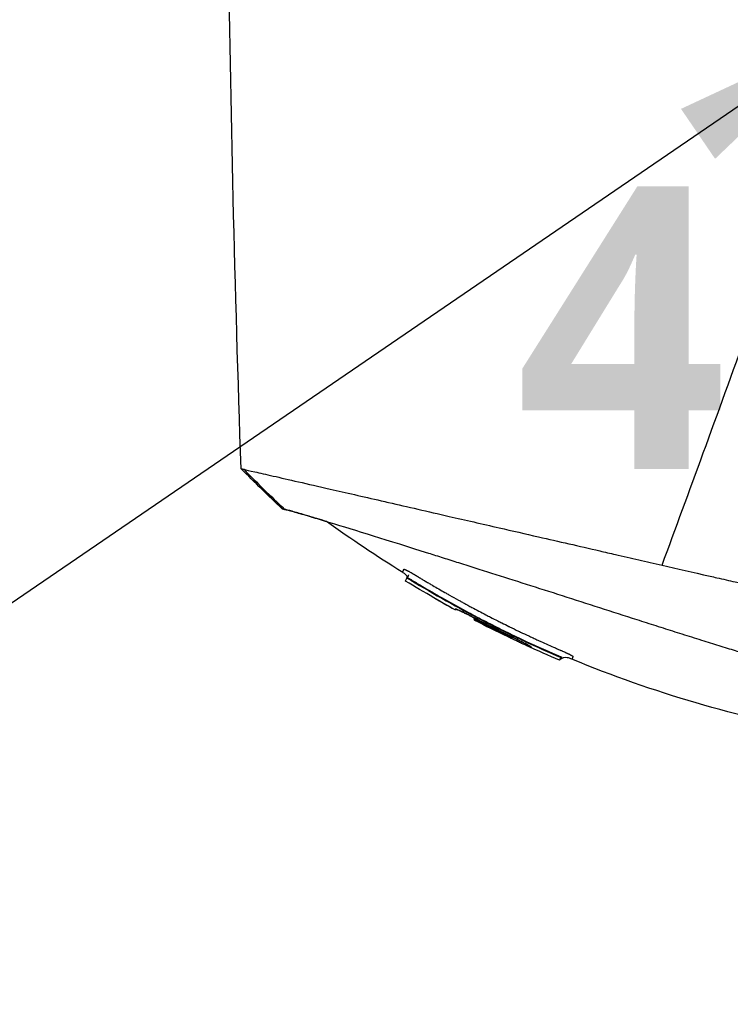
# Model space of a CAD drawing. Header units: millimetres. Extents: x 0 to 4378, y 0 to 2376.
# Tile 445 of 656: x 1446 to 1495, y 1690 to 1757. Entities that reach past the tile are written whole.
import ezdxf

# ---------------------------------------------------------------- set-up
doc = ezdxf.new("R2010")
doc.units = ezdxf.units.MM
doc.header["$LTSCALE"] = 0.2
doc.layers.add('14_Mark', color=7, linetype='Continuous', true_color=0xe03c31)
doc.styles.add('Rainbow-4.0 Style', font='malgunsl.ttf')
doc.styles.add('Rainbow-5.0 Style', font='malgunsl.ttf')
doc.dimstyles.new('Rainbow-4.0 Style', dxfattribs={"dimtxt": 3.5, "dimasz": 2.5, "dimexe": 1, "dimexo": 1, "dimgap": 1, "dimtad": 1, "dimdsep": 46, "dimtxsty": 'Rainbow-4.0 Style', "dimcen": 0, "dimclrd": 251, "dimclre": 251, "dimclrt": 7, "dimazin": 3, "dimtp": 0.1, "dimtm": 0.1, "dimtfac": 0.61, "dimtmove": 0, "dimatfit": 3, "dimfxl": 1, "dimlwd": -1, "dimlwe": -1, "dimarcsym": 1})
doc.dimstyles.new('Rainbow-5.0 Style', dxfattribs={"dimtxt": 4.5, "dimasz": 2.5, "dimexe": 1, "dimexo": 1, "dimgap": 1, "dimtad": 1, "dimdsep": 46, "dimtxsty": 'Rainbow-5.0 Style', "dimcen": 0, "dimclrd": 251, "dimclre": 251, "dimclrt": 7, "dimazin": 3, "dimtp": 0.1, "dimtm": 0.1, "dimtfac": 0.61, "dimtmove": 0, "dimatfit": 3, "dimfxl": 1, "dimlwd": -1, "dimlwe": -1, "dimarcsym": 1})

# ---------------------------------------------------------------- blocks, each defined once
blk = doc.blocks.new('*D124')
at = {"color": 251, "linetype": 'ByBlock', "transparency": 16777216}
for p, q in [((1483.192, 1869.115), (1834.854, 1869.115)), ((1829.854, 681.615), (1829.854, 1856.615)), ((1617.144, 669.115), (1834.854, 669.115))]:
    blk.add_line(p, q, dxfattribs=at)
at = {"color": 251, "transparency": 16777216}
for points in [[(1827.77, 1856.615), (1831.937, 1856.615), (1829.854, 1869.115)], [(1827.77, 681.615), (1831.937, 681.615), (1829.854, 669.115)]]:
    blk.add_solid(points, dxfattribs=at)
at = {"layer": 'Defpoints', "color": 0, "transparency": 16777216}
for p in [(1478.192, 1869.115), (1829.854, 1869.115), (1612.144, 669.115)]:
    blk.add_point(p, dxfattribs=at)
at = {"color": 7, "transparency": 16777216, "insert": (1815.753, 1269.115), "char_height": 17.5, "attachment_point": 5, "rotation": 90, "style": 'Rainbow-4.0 Style'}
blk.add_mtext('1200', dxfattribs=at)
blk = doc.blocks.new('A$C078f5041')
for p, q in [((-139.528, 1219.241), (-139.494, 1219.275)), ((-139.509, 1219.238), (-139.509, 1219.238)), ((-139.233, 1219.13), (-139.26, 1219.104)), ((-137.691, 1217.903), (-137.689, 1217.907)), ((-136.256, 1217.104), (-136.24, 1217.144)), ((-134.914, 1216.388), (-134.897, 1216.429)), ((-134.667, 1216.394), (-134.698, 1216.334)), ((-134.67, 1216.395), (-134.67, 1216.395)), ((-132.669, 1215.258), (-132.668, 1215.259)), ((-132.623, 1215.365), (-132.651, 1215.306)), ((-132.623, 1215.366), (-132.623, 1215.366)), ((-132.469, 1215.166), (-132.454, 1215.202)), ((-132.34, 1215.221), (-132.355, 1215.185)), ((-132.322, 1215.218), (-132.355, 1215.185)), ((-132.355, 1215.185), (-132.322, 1215.218)), ((-132.342, 1215.218), (-132.342, 1215.218)), ((-132.34, 1215.221), (-132.337, 1215.225)), ((-131.08, 1214.554), (-131.094, 1214.519)), ((-129.31, 1213.994), (-129.338, 1213.966)), ((-129.071, 1213.827), (-129.142, 1213.65)), ((-129.023, 1213.875), (-129.071, 1213.827)), ((-129.142, 1213.65), (-129.094, 1213.698))]:
    blk.add_line(p, q)
for centre, radius, start, end in [((-96.812, 1289.286), 82.256, 240.20163, 241.34591), ((-96.815, 1289.282), 82.251, 240.21859, 241.34583), ((-97.166, 1288.625), 81.405, 242.34212, 242.34214), ((-97.172, 1288.61), 81.489, 242.40958, 244.17685), ((-97.169, 1288.619), 81.499, 242.41039, 244.1774), ((-97.515, 1287.516), 80.103, 244.68407, 246.61343)]:
    blk.add_arc(centre, radius, start, end)
for centre, major_axis, ratio, start_param, end_param in [((-136.192, 1217.231), (0.0877, -0.048), 0.999393, 4.712389, 5.259641), ((-134.861, 1216.428), (-0.063, 0.128), 0.594731, 0.482719, 0.520376), ((-134.861, 1216.43), (-0.063, 0.128), 0.595358, 0.49263, 0.520399), ((-97.27, 1288.31), (77.653, -23.481), 1, 4.5265, 4.554735), ((-97.352, 1288.018), (78.151, -20.367), 1, 4.487005, 4.515369), ((-132.417, 1215.211), (-0.0781, -0.0143), 0.664623, 0.735268, 2.367871), ((-132.404, 1215.247), (0.0785, 0.0124), 0.66388, 3.91418, 5.54399), ((-133.085, 1215.489), (-1.991, 0.969), 0.011099, 2.944969, 3.141524), ((-131.039, 1214.644), (-0.0909, 0.0417), 0.99946, 1.056296, 1.570796), ((-129.346, 1213.947), (-0.275, 0.119), 0.068523, 3.14341, 4.714207)]:
    blk.add_ellipse(centre, major_axis=major_axis, ratio=ratio, start_param=start_param, end_param=end_param)
for points in [[(-150.781, 1226.667), (-151.632, 1251.117), (-151.936, 1275.592), (-151.69, 1300.055)], [(-147.99, 1223.946), (-148.94, 1224.832), (-149.87, 1225.74), (-150.781, 1226.667)], [(-150.603, 1226.626), (-149.697, 1225.699), (-148.772, 1224.793), (-147.826, 1223.905)], [(-139.805, 1219.625), (-141.569, 1220.713), (-143.294, 1221.867), (-144.973, 1223.082)], [(-139.805, 1219.625), (-139.805, 1219.625), (-139.805, 1219.625), (-139.805, 1219.625)], [(-139.493, 1219.275), (-139.493, 1219.275), (-139.493, 1219.275), (-139.493, 1219.275)], [(-139.49, 1219.275), (-139.49, 1219.275), (-139.49, 1219.275), (-139.49, 1219.275)], [(-139.486, 1219.273), (-139.486, 1219.273), (-139.486, 1219.274), (-139.486, 1219.274)], [(-137.691, 1217.903), (-138.336, 1218.272), (-138.976, 1218.65), (-139.61, 1219.036)], [(-134.953, 1216.524), (-134.952, 1216.526), (-134.95, 1216.531), (-134.947, 1216.538)], [(-134.952, 1216.525), (-134.951, 1216.527), (-134.949, 1216.532), (-134.947, 1216.538)], [(-132.623, 1215.366), (-133.31, 1215.699), (-133.993, 1216.042), (-134.67, 1216.395)], [(-132.36, 1215.237), (-132.347, 1215.228), (-132.34, 1215.222), (-132.34, 1215.221)], [(-129.142, 1213.65), (-129.891, 1213.969), (-130.635, 1214.3), (-131.375, 1214.642)], [(-129.094, 1213.698), (-129.094, 1213.698), (-129.094, 1213.698), (-129.094, 1213.698)]]:
    blk.add_open_spline(points, degree=3)
for points, knots in [([(-149.9, 1300.246), (-149.9, 1300.246), (-149.9, 1300.246), (-149.9, 1300.245), (-149.9, 1300.245), (-149.899, 1300.245), (-149.898, 1300.244), (-149.896, 1300.242), (-149.893, 1300.239), (-149.883, 1300.229), (-149.873, 1300.219), (-149.833, 1300.179), (-149.793, 1300.139), (-149.634, 1299.979), (-149.475, 1299.821), (-149.127, 1299.473), (-148.967, 1299.312), (-148.543, 1298.888), (-148.264, 1298.609), (-147.773, 1298.118), (-147.584, 1297.929), (-147.156, 1297.502), (-146.915, 1297.261), (-146.373, 1296.718), (-146.067, 1296.413), (-144.892, 1295.238), (-143.935, 1294.281), (-141.52, 1291.866), (-139.999, 1290.345), (-136.524, 1286.869), (-134.527, 1284.873), (-131.341, 1281.687), (-130.199, 1280.545), (-128.45, 1278.796), (-127.852, 1278.198), (-125.939, 1276.284), (-124.608, 1274.953), (-121.653, 1271.998), (-120.022, 1270.367), (-117.318, 1267.663), (-116.251, 1266.597), (-114.071, 1264.416), (-112.96, 1263.305), (-111.569, 1261.914), (-111.291, 1261.636), (-110.845, 1261.19), (-110.637, 1260.983), (-110.29, 1260.635), (-110.104, 1260.45), (-109.728, 1260.073), (-109.634, 1259.979), (-109.118, 1259.463), (-108.933, 1259.278), (-108.647, 1258.992), (-108.545, 1258.89), (-108.275, 1258.62), (-108.106, 1258.451), (-107.711, 1258.056), (-107.493, 1257.838), (-106.966, 1257.311), (-106.623, 1256.968), (-104.878, 1255.223), (-103.467, 1253.812), (-101.295, 1251.64), (-100.524, 1250.869), (-98.277, 1248.622), (-96.808, 1247.153), (-94.022, 1244.367), (-92.702, 1243.046), (-90.802, 1241.147), (-90.208, 1240.553), (-88.469, 1238.814), (-87.337, 1237.682), (-85.198, 1235.543), (-84.189, 1234.533), (-82.293, 1232.638), (-81.402, 1231.746), (-79.728, 1230.072), (-78.942, 1229.287), (-77.521, 1227.866), (-76.88, 1227.225), (-75.727, 1226.071), (-75.208, 1225.553), (-74.28, 1224.624), (-73.864, 1224.209), (-72.776, 1223.12), (-72.146, 1222.49), (-71.172, 1221.516), (-70.799, 1221.143), (-70.35, 1220.694), (-70.234, 1220.578), (-69.934, 1220.279), (-69.766, 1220.111), (-69.402, 1219.746), (-69.236, 1219.58), (-69.068, 1219.413), (-69.026, 1219.37), (-68.984, 1219.328), (-68.973, 1219.318), (-68.963, 1219.307), (-68.96, 1219.304), (-68.957, 1219.302), (-68.957, 1219.301), (-68.956, 1219.301), (-68.956, 1219.3), (-68.956, 1219.3), (-68.956, 1219.3), (-68.956, 1219.3)], [0.000001, 0.000001, 0.000001, 0.000001, 0.015698, 0.015698, 0.031818, 0.031818, 0.064059, 0.064059, 0.128532, 0.128532, 0.257452, 0.257452, 0.515099, 0.515099, 1.03173, 1.03173, 1.376496, 1.376496, 1.83577, 1.83577, 2.097678, 2.097678, 2.396491, 2.396491, 2.737987, 2.737987, 3.650672, 3.650672, 4.866181, 4.866181, 6.274758, 6.274758, 7.036133, 7.036133, 7.4269, 7.4269, 8.279336, 8.279336, 9.300988, 9.300988, 9.960545, 9.960545, 10.647335, 10.647335, 10.810675, 10.810675, 10.926622, 10.926622, 11.059277, 11.059277, 11.195672, 11.195672, 11.271859, 11.271859, 11.313665, 11.313665, 11.383447, 11.383447, 11.476764, 11.476764, 11.651474, 11.651474, 12.36503, 12.36503, 12.758964, 12.758964, 13.517543, 13.517543, 14.21455, 14.21455, 14.534408, 14.534408, 15.158677, 15.158677, 15.738265, 15.738265, 16.275772, 16.275772, 16.779025, 16.779025, 17.219639, 17.219639, 17.604979, 17.604979, 17.941891, 17.941891, 18.532236, 18.532236, 18.976724, 18.976724, 19.143573, 19.143573, 19.436376, 19.436376, 19.876729, 19.876729, 20.096755, 20.096755, 20.206847, 20.206847, 20.26187, 20.26187, 20.289371, 20.289371, 20.303115, 20.303115, 20.316506, 20.316506, 20.316506, 20.316506]), ([(-122.176, 1220.112), (-121.258, 1222.601), (-120.324, 1225.146), (-118.388, 1230.448), (-117.384, 1233.209), (-115.319, 1238.916), (-114.257, 1241.864), (-112.053, 1248.009), (-110.91, 1251.21), (-109.436, 1255.358), (-109.117, 1256.257), (-108.796, 1257.16)], [0.0000003, 0.0000003, 0.0000003, 0.0000003, 0.2202609, 0.2202609, 0.4494903, 0.4494903, 0.6850729, 0.6850729, 0.9320106, 0.9320106, 0.9999951, 0.9999951, 0.9999951, 0.9999951]), ([(-150.781, 1226.667), (-150.781, 1226.667), (-150.781, 1226.667), (-150.779, 1226.667), (-150.763, 1226.663), (-150.719, 1226.653), (-150.7, 1226.649), (-150.668, 1226.641), (-150.656, 1226.639), (-150.637, 1226.634), (-150.631, 1226.633), (-150.621, 1226.63), (-150.617, 1226.63), (-150.61, 1226.628), (-150.606, 1226.627), (-150.603, 1226.626)], [0.2108738, 0.2108738, 0.2108738, 0.2108738, 0.2151263, 0.2151263, 0.321952, 0.321952, 0.3753541, 0.3753541, 0.4020519, 0.4020519, 0.4154008, 0.4154008, 0.4220656, 0.4220656, 0.4297877, 0.4297877, 0.4297877, 0.4297877]), ([(-150.603, 1226.626), (-150.447, 1226.59), (-150.189, 1226.528), (-149.518, 1226.374), (-149.102, 1226.282), (-147.608, 1225.941), (-146.307, 1225.642), (-143.685, 1225.041), (-142.524, 1224.775), (-141.094, 1224.448), (-140.93, 1224.41), (-139.484, 1224.079), (-138.106, 1223.763), (-135.553, 1223.178), (-134.417, 1222.919), (-132.369, 1222.45), (-131.476, 1222.245), (-129.215, 1221.726), (-127.825, 1221.408), (-126.06, 1221.002), (-125.708, 1220.921), (-124.819, 1220.715), (-124.283, 1220.59), (-123.253, 1220.354), (-122.712, 1220.231), (-122.176, 1220.112)], [0.000006, 0.000006, 0.000006, 0.000006, 0.415915, 0.415915, 0.829157, 0.829157, 1.642303, 1.642303, 2.181975, 2.181975, 2.250978, 2.250978, 2.784949, 2.784949, 3.180899, 3.180899, 3.475323, 3.475323, 3.911917, 3.911917, 4.020234, 4.020234, 4.184358, 4.184358, 4.345765, 4.345765, 4.345765, 4.345765]), ([(-147.84, 1223.909), (-147.886, 1223.92), (-147.922, 1223.929), (-147.946, 1223.935), (-147.971, 1223.941), (-147.985, 1223.945), (-147.989, 1223.945), (-147.99, 1223.946), (-147.99, 1223.946), (-147.99, 1223.946)], [0.000002, 0.000002, 0.000002, 0.000002, 0.4596165, 0.4596165, 0.4596165, 0.914072, 0.914072, 0.914072, 1, 1, 1, 1]), ([(-147.99, 1223.946), (-147.99, 1223.946), (-147.99, 1223.946), (-147.99, 1223.946), (-147.989, 1223.945), (-147.977, 1223.943), (-147.955, 1223.937), (-147.933, 1223.932), (-147.9, 1223.924), (-147.857, 1223.913), (-147.847, 1223.911), (-147.837, 1223.908), (-147.826, 1223.905)], [0, 0, 0, 0, 0.0191249, 0.0191249, 0.0191249, 0.4594191, 0.4594191, 0.4594191, 0.8995911, 0.8995911, 0.8995911, 0.9999979, 0.9999979, 0.9999979, 0.9999979]), ([(-144.972, 1223.081), (-145.209, 1223.153), (-145.433, 1223.22), (-145.932, 1223.369), (-146.195, 1223.447), (-146.786, 1223.62), (-147.082, 1223.704), (-147.436, 1223.802), (-147.539, 1223.83), (-147.713, 1223.876), (-147.784, 1223.895), (-147.84, 1223.909)], [5.049777, 5.049777, 5.049777, 5.049777, 5.206452, 5.206452, 5.420954, 5.420954, 5.743111, 5.743111, 5.904, 5.904, 6.064928, 6.064928, 6.064928, 6.064928]), ([(-147.826, 1223.905), (-147.764, 1223.889), (-147.684, 1223.869), (-147.488, 1223.816), (-147.372, 1223.785), (-146.973, 1223.674), (-146.638, 1223.577), (-146.123, 1223.426), (-146.003, 1223.391), (-145.544, 1223.254), (-145.172, 1223.142), (-143.08, 1222.507), (-140.801, 1221.797), (-137.734, 1220.831), (-137.398, 1220.725), (-136.708, 1220.507), (-136.359, 1220.397), (-135.28, 1220.056), (-134.532, 1219.819), (-133, 1219.332), (-132.216, 1219.083), (-130.612, 1218.572), (-129.795, 1218.312), (-128.133, 1217.781), (-127.284, 1217.51), (-125.588, 1216.966), (-124.745, 1216.694), (-123.466, 1216.283), (-123.033, 1216.144), (-122.378, 1215.934), (-122.163, 1215.866), (-121.519, 1215.66), (-121.091, 1215.525), (-120.224, 1215.252), (-119.783, 1215.114), (-119.146, 1214.916), (-118.949, 1214.854), (-118.375, 1214.676), (-117.989, 1214.557), (-117.265, 1214.333), (-116.922, 1214.227), (-115.339, 1213.738), (-114.111, 1213.359), (-112.006, 1212.709), (-111.121, 1212.436), (-108.961, 1211.769), (-107.71, 1211.382), (-105.927, 1210.831), (-105.349, 1210.652), (-104.229, 1210.306), (-103.684, 1210.138), (-103.162, 1209.976)], [0.000007, 0.000007, 0.000007, 0.000007, 0.177121, 0.177121, 0.354236, 0.354236, 0.708781, 0.708781, 0.809982, 0.809982, 1.079447, 1.079447, 2.190962, 2.190962, 2.323103, 2.323103, 2.454893, 2.454893, 2.723503, 2.723503, 2.991439, 2.991439, 3.260082, 3.260082, 3.532073, 3.532073, 3.798573, 3.798573, 3.934249, 3.934249, 4.003836, 4.003836, 4.140094, 4.140094, 4.281027, 4.281027, 4.344095, 4.344095, 4.4675, 4.4675, 4.580149, 4.580149, 4.986965, 4.986965, 5.291419, 5.291419, 5.747573, 5.747573, 5.975445, 5.975445, 6.202843, 6.202843, 6.202843, 6.202843]), ([(-139.805, 1219.625), (-139.805, 1219.625), (-139.805, 1219.626), (-139.803, 1219.63), (-139.802, 1219.634), (-139.798, 1219.642), (-139.796, 1219.648), (-139.79, 1219.661), (-139.787, 1219.669), (-139.783, 1219.68), (-139.781, 1219.683), (-139.778, 1219.692), (-139.775, 1219.699), (-139.769, 1219.714), (-139.766, 1219.722), (-139.761, 1219.734), (-139.759, 1219.738), (-139.755, 1219.748), (-139.753, 1219.754), (-139.746, 1219.77), (-139.743, 1219.779), (-139.736, 1219.795), (-139.734, 1219.802), (-139.729, 1219.812), (-139.728, 1219.816), (-139.726, 1219.82), (-139.726, 1219.821), (-139.724, 1219.823), (-139.724, 1219.826), (-139.723, 1219.829), (-139.722, 1219.83), (-139.721, 1219.832), (-139.72, 1219.833), (-139.715, 1219.835), (-139.711, 1219.835), (-139.699, 1219.834), (-139.692, 1219.832), (-139.673, 1219.827), (-139.663, 1219.823), (-139.647, 1219.817), (-139.644, 1219.816), (-139.633, 1219.812), (-139.626, 1219.808), (-139.618, 1219.805)], [0.0000099, 0.0000099, 0.0000099, 0.0000099, 0.015625, 0.015625, 0.0306624, 0.0306624, 0.0465812, 0.0465812, 0.0625, 0.0625, 0.0674467, 0.0674467, 0.0780176, 0.0780176, 0.0887218, 0.0887218, 0.09375, 0.09375, 0.1011986, 0.1011986, 0.1115892, 0.1115892, 0.1181477, 0.1181477, 0.1217302, 0.1217302, 0.1222453, 0.1222453, 0.1241141, 0.1241141, 0.125, 0.125, 0.1262746, 0.1262746, 0.1283971, 0.1283971, 0.1305853, 0.1305853, 0.1328507, 0.1328507, 0.133446, 0.133446, 0.1346715, 0.1346715, 0.1346715, 0.1346715]), ([(-139.618, 1219.805), (-139.618, 1219.805), (-139.618, 1219.805), (-139.61, 1219.802), (-139.602, 1219.798), (-139.585, 1219.791), (-139.576, 1219.787), (-139.55, 1219.774), (-139.531, 1219.765), (-139.51, 1219.755), (-139.509, 1219.754), (-139.498, 1219.749), (-139.489, 1219.744), (-139.462, 1219.73), (-139.443, 1219.721), (-139.405, 1219.701), (-139.385, 1219.69), (-139.345, 1219.668), (-139.324, 1219.657), (-139.297, 1219.642), (-139.291, 1219.639), (-139.266, 1219.625), (-139.248, 1219.615), (-139.22, 1219.599), (-139.21, 1219.593), (-139.188, 1219.581), (-139.176, 1219.574), (-139.15, 1219.559), (-139.137, 1219.552), (-139.111, 1219.537), (-139.098, 1219.529), (-139.071, 1219.513), (-139.058, 1219.505), (-139.037, 1219.493), (-139.029, 1219.488), (-139.009, 1219.476), (-138.997, 1219.469), (-138.984, 1219.461), (-138.983, 1219.461), (-138.982, 1219.46)], [0.13467149, 0.13467149, 0.13467149, 0.13467149, 0.13467577, 0.13467577, 0.13590742, 0.13590742, 0.13713858, 0.13713858, 0.13944233, 0.13944233, 0.13959007, 0.13959007, 0.140625, 0.140625, 0.14251844, 0.14251844, 0.14441188, 0.14441188, 0.14627888, 0.14627888, 0.14682819, 0.14682819, 0.1484375, 0.1484375, 0.1492622, 0.1492622, 0.15019852, 0.15019852, 0.15113299, 0.15113299, 0.15207899, 0.15207899, 0.15306689, 0.15306689, 0.15366753, 0.15366753, 0.15467987, 0.15467987, 0.15478892, 0.15478892, 0.15478892, 0.15478892]), ([(-122.176, 1220.112), (-121.142, 1219.863), (-120.117, 1219.641), (-118.764, 1219.331), (-118.608, 1219.295), (-118.037, 1219.165), (-117.622, 1219.069), (-115.548, 1218.594), (-113.898, 1218.216), (-112.043, 1217.791), (-111.826, 1217.742), (-111.112, 1217.579), (-110.621, 1217.466), (-109.569, 1217.224), (-109.014, 1217.097), (-107.829, 1216.825), (-107.204, 1216.681), (-101.502, 1215.371), (-96.993, 1214.346), (-93.322, 1213.502)], [0.000285, 0.000285, 0.000285, 0.000285, 0.321001, 0.321001, 0.36268, 0.36268, 0.473859, 0.473859, 0.918585, 0.918585, 0.977703, 0.977703, 1.113088, 1.113088, 1.267944, 1.267944, 1.444508, 1.444508, 2.894022, 2.894022, 2.894022, 2.894022]), ([(-139.487, 1219.282), (-139.487, 1219.287), (-139.488, 1219.292), (-139.494, 1219.317), (-139.501, 1219.336), (-139.521, 1219.378), (-139.536, 1219.4), (-139.577, 1219.45), (-139.605, 1219.478), (-139.687, 1219.549), (-139.746, 1219.588), (-139.805, 1219.625)], [0.0040504, 0.0040504, 0.0040504, 0.0040504, 0.00559302, 0.00559302, 0.01169439, 0.01169439, 0.01951198, 0.01951198, 0.03117017, 0.03117017, 0.05216182, 0.05216182, 0.05216182, 0.05216182]), ([(-139.61, 1219.036), (-139.61, 1219.036), (-139.61, 1219.036), (-139.61, 1219.036), (-139.604, 1219.053), (-139.577, 1219.119), (-139.556, 1219.172), (-139.528, 1219.241)], [-0.5568806, -0.5568806, -0.5568806, -0.5568806, -0.5566255, -0.5566255, -0.2899996, -0.2899996, -0.0000017, -0.0000017, -0.0000017, -0.0000017]), ([(-139.528, 1219.241), (-139.527, 1219.242), (-139.524, 1219.242), (-139.519, 1219.241), (-139.514, 1219.24), (-139.506, 1219.237), (-139.497, 1219.233), (-139.487, 1219.229), (-139.476, 1219.224), (-139.463, 1219.218), (-139.457, 1219.214), (-139.45, 1219.211), (-139.442, 1219.207), (-139.429, 1219.2), (-139.415, 1219.193), (-139.399, 1219.185), (-139.384, 1219.176), (-139.368, 1219.167), (-139.351, 1219.158), (-139.335, 1219.149), (-139.318, 1219.139), (-139.301, 1219.129), (-139.288, 1219.121), (-139.274, 1219.113), (-139.26, 1219.104)], [0, 0, 0, 0, 0.138995, 0.138995, 0.138995, 0.283573, 0.283573, 0.283573, 0.427879, 0.427879, 0.427879, 0.500515, 0.500515, 0.500515, 0.634198, 0.634198, 0.634198, 0.768956, 0.768956, 0.768956, 0.896936, 0.896936, 0.896936, 1, 1, 1, 1]), ([(-139.494, 1219.275), (-139.482, 1219.286), (-139.47, 1219.299), (-139.452, 1219.318), (-139.448, 1219.324), (-139.448, 1219.324), (-139.448, 1219.324), (-139.448, 1219.324)], [0, 0, 0, 0, 0.005073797, 0.005073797, 0.008024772, 0.008024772, 0.008268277, 0.008268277, 0.008268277, 0.008268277]), ([(-139.494, 1219.275), (-139.494, 1219.275), (-139.494, 1219.275), (-139.494, 1219.275), (-139.494, 1219.275), (-139.494, 1219.275), (-139.494, 1219.275), (-139.493, 1219.275), (-139.493, 1219.275), (-139.493, 1219.275), (-139.492, 1219.276), (-139.49, 1219.275), (-139.488, 1219.274), (-139.485, 1219.274), (-139.482, 1219.272), (-139.477, 1219.27), (-139.476, 1219.27), (-139.475, 1219.269), (-139.473, 1219.269), (-139.471, 1219.267), (-139.468, 1219.266), (-139.465, 1219.264), (-139.459, 1219.262), (-139.454, 1219.259), (-139.447, 1219.255), (-139.446, 1219.255), (-139.445, 1219.254), (-139.444, 1219.253), (-139.437, 1219.25), (-139.429, 1219.245), (-139.421, 1219.241), (-139.412, 1219.236), (-139.403, 1219.231), (-139.392, 1219.225), (-139.382, 1219.219), (-139.371, 1219.213), (-139.36, 1219.206), (-139.348, 1219.199), (-139.336, 1219.192), (-139.323, 1219.184), (-139.311, 1219.177), (-139.299, 1219.17), (-139.286, 1219.162), (-139.284, 1219.161), (-139.281, 1219.159), (-139.279, 1219.158), (-139.269, 1219.152), (-139.259, 1219.146), (-139.25, 1219.14), (-139.246, 1219.138), (-139.242, 1219.136), (-139.239, 1219.134), (-139.237, 1219.133), (-139.235, 1219.132), (-139.233, 1219.13)], [0.0120867, 0.0120867, 0.0120867, 0.0120867, 0.0286476, 0.0286476, 0.0286476, 0.0396943, 0.0396943, 0.0396943, 0.0564556, 0.0564556, 0.0564556, 0.1374525, 0.1374525, 0.1374525, 0.2245067, 0.2245067, 0.2245067, 0.25203, 0.25203, 0.25203, 0.3017283, 0.3017283, 0.3017283, 0.3822089, 0.3822089, 0.3822089, 0.3982556, 0.3982556, 0.3982556, 0.4856693, 0.4856693, 0.4856693, 0.5821877, 0.5821877, 0.5821877, 0.6782274, 0.6782274, 0.6782274, 0.7759934, 0.7759934, 0.7759934, 0.8698131, 0.8698131, 0.8698131, 0.8871348, 0.8871348, 0.8871348, 0.9599993, 0.9599993, 0.9599993, 0.986423, 0.986423, 0.986423, 0.9999984, 0.9999984, 0.9999984, 0.9999984]), ([(-139.448, 1219.323), (-139.448, 1219.323), (-139.448, 1219.324), (-139.446, 1219.326), (-139.444, 1219.328), (-139.44, 1219.334), (-139.437, 1219.338), (-139.427, 1219.355), (-139.421, 1219.365), (-139.409, 1219.392), (-139.403, 1219.409), (-139.399, 1219.43), (-139.398, 1219.435), (-139.397, 1219.443), (-139.397, 1219.447), (-139.397, 1219.45), (-139.397, 1219.45), (-139.397, 1219.451), (-139.397, 1219.451), (-139.397, 1219.451), (-139.397, 1219.451), (-139.397, 1219.451), (-139.397, 1219.451), (-139.397, 1219.451)], [0.01239814, 0.01239814, 0.01239814, 0.01239814, 0.01309089, 0.01309089, 0.01752689, 0.01752689, 0.0271121, 0.0271121, 0.03373026, 0.03373026, 0.04115153, 0.04115153, 0.04342215, 0.04342215, 0.04512504, 0.04512504, 0.04528458, 0.04528458, 0.04531626, 0.04531626, 0.0453321, 0.0453321, 0.04534216, 0.04534216, 0.04534216, 0.04534216]), ([(-139.26, 1219.104), (-137.666, 1218.134), (-136.045, 1217.221), (-132.735, 1215.507), (-131.051, 1214.707), (-129.338, 1213.966)], [-1.119707, -1.119707, -1.119707, -1.119707, -0.559855, -0.559855, -0.000001, -0.000001, -0.000001, -0.000001]), ([(-139.233, 1219.13), (-139.22, 1219.123), (-139.207, 1219.115), (-139.194, 1219.107), (-139.136, 1219.073), (-139.08, 1219.038), (-139.023, 1219.004), (-138.966, 1218.969), (-138.909, 1218.935), (-138.852, 1218.901), (-138.795, 1218.866), (-138.737, 1218.832), (-138.68, 1218.798), (-138.566, 1218.73), (-138.451, 1218.661), (-138.337, 1218.594), (-137.878, 1218.323), (-137.417, 1218.056), (-136.953, 1217.794), (-136.415, 1217.49), (-135.875, 1217.192), (-135.329, 1216.9), (-135.135, 1216.797), (-134.941, 1216.694), (-134.747, 1216.591)], [0, 0, 0, 0, 0.0040967, 0.0040967, 0.0040967, 0.0218385, 0.0218385, 0.0218385, 0.0395803, 0.0395803, 0.0395803, 0.0573221, 0.0573221, 0.0573221, 0.0928057, 0.0928057, 0.0928057, 0.2347402, 0.2347402, 0.2347402, 0.3993947, 0.3993947, 0.3993947, 0.4578413, 0.4578413, 0.4578413, 0.4578413]), ([(-138.982, 1219.46), (-138.972, 1219.454), (-138.963, 1219.449), (-138.95, 1219.441), (-138.946, 1219.438), (-138.935, 1219.431), (-138.927, 1219.427), (-138.911, 1219.417), (-138.902, 1219.411), (-138.882, 1219.399), (-138.871, 1219.393), (-138.853, 1219.382), (-138.847, 1219.378), (-138.819, 1219.361), (-138.797, 1219.348), (-138.746, 1219.317), (-138.716, 1219.299), (-138.678, 1219.276), (-138.668, 1219.27), (-138.655, 1219.262), (-138.652, 1219.26), (-138.576, 1219.215), (-138.502, 1219.17), (-138.404, 1219.112), (-138.379, 1219.097), (-138.334, 1219.07), (-138.314, 1219.058), (-138.217, 1219.001), (-138.138, 1218.954), (-137.979, 1218.86), (-137.9, 1218.813), (-137.804, 1218.757), (-137.784, 1218.745), (-137.498, 1218.578), (-137.223, 1218.419), (-136.902, 1218.236), (-136.864, 1218.215), (-136.758, 1218.155), (-136.689, 1218.116), (-136.421, 1217.965), (-136.218, 1217.851), (-135.943, 1217.7), (-135.871, 1217.66), (-135.724, 1217.579), (-135.648, 1217.538), (-135.504, 1217.46), (-135.435, 1217.423), (-135.284, 1217.341), (-135.193, 1217.292), (-134.948, 1217.161), (-134.794, 1217.079), (-134.476, 1216.912), (-134.313, 1216.826), (-134.045, 1216.687), (-133.942, 1216.634), (-133.674, 1216.497), (-133.509, 1216.413), (-133.251, 1216.283), (-133.159, 1216.237), (-132.908, 1216.112), (-132.747, 1216.032), (-132.571, 1215.946), (-132.558, 1215.939), (-132.342, 1215.834), (-132.136, 1215.734), (-131.88, 1215.611), (-131.834, 1215.589), (-131.608, 1215.481), (-131.426, 1215.396), (-131.2, 1215.29), (-131.158, 1215.27), (-131.037, 1215.214), (-130.955, 1215.176), (-130.789, 1215.099), (-130.704, 1215.061), (-130.552, 1214.991), (-130.484, 1214.96), (-130.259, 1214.858), (-130.094, 1214.784), (-129.763, 1214.636), (-129.597, 1214.563), (-129.376, 1214.466), (-129.321, 1214.442), (-129.227, 1214.402), (-129.189, 1214.385), (-129.134, 1214.361), (-129.117, 1214.354), (-129.072, 1214.334), (-129.044, 1214.322), (-128.989, 1214.299), (-128.962, 1214.287), (-128.893, 1214.257), (-128.853, 1214.239), (-128.775, 1214.203), (-128.737, 1214.186), (-128.688, 1214.163), (-128.675, 1214.158), (-128.649, 1214.145), (-128.635, 1214.139), (-128.622, 1214.132)], [0.1547889, 0.1547889, 0.1547889, 0.1547889, 0.1556926, 0.1556926, 0.15625, 0.15625, 0.1571294, 0.1571294, 0.157985, 0.157985, 0.1588842, 0.1588842, 0.1593979, 0.1593979, 0.1609748, 0.1609748, 0.16303, 0.16303, 0.1637965, 0.1637965, 0.1640625, 0.1640625, 0.1698619, 0.1698619, 0.171875, 0.171875, 0.1734917, 0.1734917, 0.17959, 0.17959, 0.1858108, 0.1858108, 0.1875, 0.1875, 0.2102807, 0.2102807, 0.213324, 0.213324, 0.21875, 0.21875, 0.234375, 0.234375, 0.2394535, 0.2394535, 0.2447268, 0.2447268, 0.25, 0.25, 0.2579257, 0.2579257, 0.271009, 0.271009, 0.2844034, 0.2844034, 0.2926672, 0.2926672, 0.3055371, 0.3055371, 0.3125, 0.3125, 0.3245564, 0.3245564, 0.3255033, 0.3255033, 0.3404729, 0.3404729, 0.34375, 0.34375, 0.3564771, 0.3564771, 0.359375, 0.359375, 0.3647332, 0.3647332, 0.3702121, 0.3702121, 0.375, 0.375, 0.3873006, 0.3873006, 0.3994031, 0.3994031, 0.40346, 0.40346, 0.40625, 0.40625, 0.4075224, 0.4075224, 0.409563, 0.409563, 0.4116065, 0.4116065, 0.4146444, 0.4146444, 0.4175924, 0.4175924, 0.4185939, 0.4185939, 0.4197379, 0.4197379, 0.4197379, 0.4197379]), ([(-137.668, 1217.894), (-137.669, 1217.895), (-137.67, 1217.895), (-137.678, 1217.897), (-137.685, 1217.899), (-137.691, 1217.903)], [0.010409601, 0.010409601, 0.010409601, 0.010409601, 0.010737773, 0.010737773, 0.012856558, 0.012856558, 0.012856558, 0.012856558]), ([(-136.256, 1217.104), (-136.254, 1217.103), (-136.252, 1217.102), (-136.238, 1217.096), (-136.224, 1217.094), (-136.197, 1217.094), (-136.183, 1217.096), (-136.164, 1217.103), (-136.158, 1217.106), (-136.149, 1217.111), (-136.146, 1217.113), (-136.143, 1217.116)], [-0.0157644, -0.0157644, -0.0157644, -0.0157644, -0.0149023, -0.0149023, -0.00948324, -0.00948324, -0.00441114, -0.00441114, -0.00209553, -0.00209553, -0.00090115, -0.00090115, -0.00090115, -0.00090115]), ([(-136.256, 1217.104), (-136.254, 1217.103), (-136.252, 1217.102), (-136.24, 1217.097), (-136.229, 1217.095), (-136.207, 1217.093), (-136.196, 1217.094), (-136.176, 1217.098), (-136.167, 1217.101), (-136.153, 1217.108), (-136.148, 1217.112), (-136.143, 1217.116)], [-0.00092707, -0.00092707, -0.00092707, -0.00092707, 0, 0, 0.00436612, 0.00436612, 0.00867322, 0.00867322, 0.01202355, 0.01202355, 0.01407984, 0.01407984, 0.01407984, 0.01407984]), ([(-136.24, 1217.144), (-136.239, 1217.146), (-136.235, 1217.146), (-136.225, 1217.145), (-136.223, 1217.144), (-136.216, 1217.143), (-136.211, 1217.141), (-136.195, 1217.136), (-136.182, 1217.131), (-136.15, 1217.12), (-136.133, 1217.112), (-136.089, 1217.094), (-136.062, 1217.083), (-136.012, 1217.06), (-135.989, 1217.05), (-135.962, 1217.038), (-135.959, 1217.037), (-135.922, 1217.02), (-135.884, 1217.002), (-135.832, 1216.978), (-135.819, 1216.972), (-135.794, 1216.96), (-135.781, 1216.954), (-135.733, 1216.93), (-135.695, 1216.912), (-135.616, 1216.874), (-135.574, 1216.854), (-135.509, 1216.821), (-135.486, 1216.81), (-135.406, 1216.771), (-135.349, 1216.742), (-135.28, 1216.708), (-135.271, 1216.703), (-135.201, 1216.668), (-135.138, 1216.636), (-135.059, 1216.596), (-135.044, 1216.588), (-135.009, 1216.571), (-134.99, 1216.561), (-134.911, 1216.52), (-134.851, 1216.49), (-134.751, 1216.437), (-134.71, 1216.416), (-134.67, 1216.395)], [0, 0, 0, 0, 0.073254, 0.073254, 0.093194, 0.093194, 0.125, 0.125, 0.189042, 0.189042, 0.25, 0.25, 0.323419, 0.323419, 0.375001, 0.375001, 0.38152, 0.38152, 0.455164, 0.455164, 0.477845, 0.477845, 0.5, 0.5, 0.56152, 0.56152, 0.625001, 0.625001, 0.658058, 0.658058, 0.737761, 0.737761, 0.75, 0.75, 0.831034, 0.831034, 0.850773, 0.850773, 0.875, 0.875, 0.949878, 0.949878, 1, 1, 1, 1]), ([(-134.67, 1216.395), (-134.839, 1216.483), (-135.011, 1216.572), (-135.329, 1216.733), (-135.479, 1216.807), (-135.742, 1216.935), (-135.858, 1216.99), (-136.045, 1217.075), (-136.118, 1217.106), (-136.178, 1217.129), (-136.191, 1217.133), (-136.196, 1217.134), (-136.197, 1217.134), (-136.197, 1217.134)], [0, 0, 0, 0, 0.057312, 0.057312, 0.1128426, 0.1128426, 0.1676936, 0.1676936, 0.2223547, 0.2223547, 0.2440214, 0.2440214, 0.248744, 0.248744, 0.248744, 0.248744]), ([(-134.947, 1216.538), (-135.014, 1216.573), (-135.081, 1216.607), (-135.306, 1216.721), (-135.46, 1216.797), (-135.734, 1216.931), (-135.857, 1216.99), (-136.034, 1217.07), (-136.098, 1217.098), (-136.143, 1217.116)], [0.0312401, 0.0312401, 0.0312401, 0.0312401, 0.0542077, 0.0542077, 0.1106891, 0.1106891, 0.1680987, 0.1680987, 0.2151501, 0.2151501, 0.2151501, 0.2151501]), ([(-134.953, 1216.522), (-134.955, 1216.519), (-134.956, 1216.515), (-134.956, 1216.512), (-134.959, 1216.503), (-134.96, 1216.493), (-134.96, 1216.483), (-134.96, 1216.467), (-134.957, 1216.451), (-134.951, 1216.436), (-134.947, 1216.426), (-134.942, 1216.416), (-134.936, 1216.408), (-134.929, 1216.398), (-134.921, 1216.392), (-134.914, 1216.388)], [0, 0, 0, 0, 0.00105443, 0.00105443, 0.00105443, 0.00390422, 0.00390422, 0.00390422, 0.00841748, 0.00841748, 0.00841748, 0.01167124, 0.01167124, 0.01167124, 0.01535387, 0.01535387, 0.01535387, 0.01535387]), ([(-134.954, 1216.521), (-134.956, 1216.514), (-134.958, 1216.507), (-134.959, 1216.5), (-134.96, 1216.492), (-134.96, 1216.484), (-134.96, 1216.477), (-134.959, 1216.461), (-134.956, 1216.445), (-134.95, 1216.431), (-134.946, 1216.421), (-134.941, 1216.413), (-134.935, 1216.405), (-134.929, 1216.398), (-134.922, 1216.392), (-134.914, 1216.387)], [-0.01932859, -0.01932859, -0.01932859, -0.01932859, -0.01686752, -0.01686752, -0.01686752, -0.01403596, -0.01403596, -0.01403596, -0.0080494, -0.0080494, -0.0080494, -0.00399872, -0.00399872, -0.00399872, -0.0000007, -0.0000007, -0.0000007, -0.0000007]), ([(-134.943, 1216.536), (-134.943, 1216.532), (-134.943, 1216.528), (-134.943, 1216.502), (-134.937, 1216.479), (-134.92, 1216.447), (-134.91, 1216.435), (-134.897, 1216.429)], [0.3291961, 0.3291961, 0.3291961, 0.3291961, 0.3927613, 0.3927613, 0.7428237, 0.7428237, 1, 1, 1, 1]), ([(-134.897, 1216.429), (-134.897, 1216.429), (-134.896, 1216.429), (-134.893, 1216.428), (-134.891, 1216.428), (-134.887, 1216.426), (-134.882, 1216.424), (-134.877, 1216.422), (-134.87, 1216.419), (-134.863, 1216.416), (-134.855, 1216.413), (-134.847, 1216.409), (-134.839, 1216.405), (-134.833, 1216.402), (-134.827, 1216.399), (-134.821, 1216.396), (-134.812, 1216.392), (-134.802, 1216.387), (-134.791, 1216.381), (-134.785, 1216.379), (-134.78, 1216.376), (-134.774, 1216.373), (-134.762, 1216.367), (-134.749, 1216.36), (-134.736, 1216.354), (-134.723, 1216.347), (-134.711, 1216.341), (-134.698, 1216.334)], [0, 0, 0, 0, 0.1253687, 0.1253687, 0.1253687, 0.25, 0.25, 0.25, 0.3788125, 0.3788125, 0.3788125, 0.5, 0.5, 0.5, 0.5739101, 0.5739101, 0.5739101, 0.6907226, 0.6907226, 0.6907226, 0.75, 0.75, 0.75, 0.8787061, 0.8787061, 0.8787061, 1, 1, 1, 1]), ([(-134.747, 1216.591), (-134.544, 1216.485), (-134.342, 1216.38), (-133.746, 1216.074), (-133.354, 1215.876), (-132.564, 1215.487), (-132.166, 1215.294), (-131.768, 1215.106)], [0.4578413, 0.4578413, 0.4578413, 0.4578413, 0.5186092, 0.5186092, 0.6378238, 0.6378238, 0.7570383, 0.7570383, 0.7570383, 0.7570383]), ([(-131.924, 1214.9), (-131.972, 1214.923), (-132.021, 1214.946), (-132.07, 1214.97), (-132.14, 1215.003), (-132.212, 1215.038), (-132.285, 1215.073), (-132.311, 1215.085), (-132.338, 1215.098), (-132.364, 1215.111), (-132.408, 1215.132), (-132.453, 1215.154), (-132.499, 1215.176), (-132.545, 1215.198), (-132.591, 1215.22), (-132.637, 1215.242), (-132.648, 1215.248), (-132.658, 1215.253), (-132.669, 1215.258)], [0.6844931, 0.6844931, 0.6844931, 0.6844931, 0.7500001, 0.7500001, 0.7500001, 0.8422739, 0.8422739, 0.8422739, 0.8750003, 0.8750003, 0.8750003, 0.9305213, 0.9305213, 0.9305213, 0.9870219, 0.9870219, 0.9870219, 1, 1, 1, 1]), ([(-132.469, 1215.166), (-132.469, 1215.165), (-132.47, 1215.166), (-132.472, 1215.166), (-132.473, 1215.167), (-132.476, 1215.168), (-132.479, 1215.169), (-132.48, 1215.17), (-132.482, 1215.171), (-132.484, 1215.172), (-132.49, 1215.174), (-132.496, 1215.177), (-132.505, 1215.181), (-132.511, 1215.184), (-132.519, 1215.187), (-132.527, 1215.191), (-132.538, 1215.197), (-132.551, 1215.202), (-132.564, 1215.209), (-132.573, 1215.213), (-132.582, 1215.217), (-132.592, 1215.222), (-132.601, 1215.226), (-132.61, 1215.231), (-132.62, 1215.235), (-132.63, 1215.24), (-132.639, 1215.245), (-132.649, 1215.249), (-132.655, 1215.252), (-132.662, 1215.256), (-132.668, 1215.259)], [0, 0, 0, 0, 0.100078, 0.100078, 0.100078, 0.198297, 0.198297, 0.198297, 0.25, 0.25, 0.25, 0.387298, 0.387298, 0.387298, 0.5, 0.5, 0.5, 0.651754, 0.651754, 0.651754, 0.75, 0.75, 0.75, 0.845235, 0.845235, 0.845235, 0.9381, 0.9381, 0.9381, 1, 1, 1, 1]), ([(-132.651, 1215.306), (-132.625, 1215.294), (-132.598, 1215.28), (-132.55, 1215.256), (-132.528, 1215.245), (-132.492, 1215.226), (-132.477, 1215.218), (-132.458, 1215.206), (-132.454, 1215.203), (-132.454, 1215.202)], [0, 0, 0, 0, 0.24981, 0.24981, 0.50014, 0.50014, 0.749753, 0.749753, 1, 1, 1, 1]), ([(-132.623, 1215.366), (-132.553, 1215.331), (-132.482, 1215.297), (-132.412, 1215.263), (-132.381, 1215.247), (-132.35, 1215.232), (-132.319, 1215.217), (-132.298, 1215.207), (-132.278, 1215.196), (-132.257, 1215.186), (-132.179, 1215.147), (-132.102, 1215.109), (-132.027, 1215.072), (-131.981, 1215.048), (-131.935, 1215.025), (-131.891, 1215.003), (-131.845, 1214.98), (-131.802, 1214.957), (-131.759, 1214.936), (-131.747, 1214.929), (-131.734, 1214.923), (-131.722, 1214.917), (-131.677, 1214.894), (-131.634, 1214.871), (-131.593, 1214.85), (-131.585, 1214.845), (-131.576, 1214.841), (-131.568, 1214.837), (-131.553, 1214.829), (-131.539, 1214.821), (-131.525, 1214.814), (-131.485, 1214.793), (-131.447, 1214.773), (-131.411, 1214.754), (-131.384, 1214.739), (-131.357, 1214.725), (-131.333, 1214.711), (-131.327, 1214.708), (-131.321, 1214.705), (-131.315, 1214.702), (-131.295, 1214.69), (-131.276, 1214.68), (-131.258, 1214.67), (-131.249, 1214.665), (-131.24, 1214.66), (-131.232, 1214.655), (-131.217, 1214.647), (-131.204, 1214.639), (-131.191, 1214.632), (-131.176, 1214.622), (-131.161, 1214.614), (-131.149, 1214.606), (-131.131, 1214.595), (-131.117, 1214.586), (-131.106, 1214.578), (-131.103, 1214.577), (-131.101, 1214.575), (-131.099, 1214.573), (-131.089, 1214.566), (-131.083, 1214.561), (-131.081, 1214.557), (-131.08, 1214.556), (-131.08, 1214.554), (-131.08, 1214.554)], [0, 0, 0, 0, 0.086535, 0.086535, 0.086535, 0.124961, 0.124961, 0.124961, 0.151074, 0.151074, 0.151074, 0.25, 0.25, 0.25, 0.31207, 0.31207, 0.31207, 0.375, 0.375, 0.375, 0.39351, 0.39351, 0.39351, 0.461179, 0.461179, 0.461179, 0.475398, 0.475398, 0.475398, 0.5, 0.5, 0.5, 0.570047, 0.570047, 0.570047, 0.625, 0.625, 0.625, 0.638241, 0.638241, 0.638241, 0.685239, 0.685239, 0.685239, 0.70908, 0.70908, 0.70908, 0.75, 0.75, 0.75, 0.801734, 0.801734, 0.801734, 0.874941, 0.874941, 0.874941, 0.891604, 0.891604, 0.891604, 0.969373, 0.969373, 0.969373, 1, 1, 1, 1]), ([(-131.113, 1214.581), (-131.113, 1214.581), (-131.114, 1214.581), (-131.12, 1214.586), (-131.131, 1214.594), (-131.174, 1214.621), (-131.216, 1214.646), (-131.342, 1214.717), (-131.435, 1214.767), (-131.659, 1214.884), (-131.795, 1214.954), (-132.088, 1215.102), (-132.25, 1215.183), (-132.483, 1215.297), (-132.553, 1215.332), (-132.623, 1215.366)], [0.0246381, 0.0246381, 0.0246381, 0.0246381, 0.0312323, 0.0312323, 0.0518644, 0.0518644, 0.0907626, 0.0907626, 0.1417581, 0.1417581, 0.1962335, 0.1962335, 0.2514447, 0.2514447, 0.274883, 0.274883, 0.274883, 0.274883]), ([(-132.455, 1215.16), (-132.456, 1215.161), (-132.457, 1215.161), (-132.459, 1215.162), (-132.461, 1215.162), (-132.463, 1215.163), (-132.465, 1215.163), (-132.468, 1215.165), (-132.469, 1215.165), (-132.473, 1215.167), (-132.474, 1215.167), (-132.475, 1215.168)], [0.010822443, 0.010822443, 0.010822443, 0.010822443, 0.011151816, 0.011151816, 0.011946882, 0.011946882, 0.012835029, 0.012835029, 0.014711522, 0.014711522, 0.016070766, 0.016070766, 0.016070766, 0.016070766]), ([(-132.355, 1215.185), (-132.361, 1215.179), (-132.368, 1215.174), (-132.383, 1215.166), (-132.392, 1215.163), (-132.405, 1215.16), (-132.409, 1215.159), (-132.414, 1215.158)], [0, 0, 0, 0, 0.002505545, 0.002505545, 0.005207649, 0.005207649, 0.006543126, 0.006543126, 0.006543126, 0.006543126]), ([(-132.113, 1215.115), (-132.143, 1215.128), (-132.173, 1215.142), (-132.245, 1215.174), (-132.286, 1215.193), (-132.328, 1215.212)], [0.77622099, 0.77622099, 0.77622099, 0.77622099, 0.81688787, 0.81688787, 0.87185054, 0.87185054, 0.87185054, 0.87185054]), ([(-131.375, 1214.642), (-131.397, 1214.652), (-131.421, 1214.663), (-131.446, 1214.675), (-131.475, 1214.688), (-131.506, 1214.703), (-131.539, 1214.718), (-131.546, 1214.721), (-131.553, 1214.725), (-131.56, 1214.728), (-131.594, 1214.744), (-131.628, 1214.76), (-131.665, 1214.777), (-131.701, 1214.794), (-131.738, 1214.812), (-131.777, 1214.83), (-131.784, 1214.834), (-131.791, 1214.837), (-131.799, 1214.841), (-131.839, 1214.86), (-131.881, 1214.88), (-131.924, 1214.9)], [0.3830078, 0.3830078, 0.3830078, 0.3830078, 0.4310028, 0.4310028, 0.4310028, 0.4875887, 0.4875887, 0.4875887, 0.5000005, 0.5000005, 0.5000005, 0.5571926, 0.5571926, 0.5571926, 0.6144663, 0.6144663, 0.6144663, 0.6250007, 0.6250007, 0.6250007, 0.6844931, 0.6844931, 0.6844931, 0.6844931]), ([(-131.134, 1214.534), (-131.15, 1214.54), (-131.17, 1214.549), (-131.194, 1214.559), (-131.197, 1214.561), (-131.2, 1214.562), (-131.203, 1214.564), (-131.208, 1214.566), (-131.212, 1214.568), (-131.217, 1214.57), (-131.244, 1214.582), (-131.276, 1214.596), (-131.311, 1214.612), (-131.328, 1214.62), (-131.345, 1214.628), (-131.363, 1214.636), (-131.366, 1214.637), (-131.368, 1214.638), (-131.37, 1214.639), (-131.371, 1214.64), (-131.373, 1214.641), (-131.375, 1214.642)], [0.1417191, 0.1417191, 0.1417191, 0.1417191, 0.2245257, 0.2245257, 0.2245257, 0.2352821, 0.2352821, 0.2352821, 0.2500001, 0.2500001, 0.2500001, 0.3353253, 0.3353253, 0.3353253, 0.3750004, 0.3750004, 0.3750004, 0.3795212, 0.3795212, 0.3795212, 0.3830078, 0.3830078, 0.3830078, 0.3830078]), ([(-131.094, 1214.519), (-131.119, 1214.53), (-131.135, 1214.561), (-131.141, 1214.593), (-131.142, 1214.596), (-131.142, 1214.599), (-131.143, 1214.601)], [0, 0, 0, 0, 0.493318, 0.493318, 0.493318, 0.5342069, 0.5342069, 0.5342069, 0.5342069]), ([(-129.31, 1213.994), (-129.302, 1213.99), (-129.294, 1213.987), (-129.287, 1213.983), (-129.281, 1213.981), (-129.275, 1213.979), (-129.27, 1213.976), (-129.255, 1213.97), (-129.241, 1213.964), (-129.227, 1213.958), (-129.213, 1213.952), (-129.199, 1213.947), (-129.186, 1213.942), (-129.173, 1213.937), (-129.16, 1213.932), (-129.148, 1213.928), (-129.135, 1213.923), (-129.123, 1213.919), (-129.112, 1213.915), (-129.111, 1213.915), (-129.109, 1213.914), (-129.108, 1213.914), (-129.106, 1213.913), (-129.104, 1213.913), (-129.102, 1213.912), (-129.093, 1213.909), (-129.085, 1213.906), (-129.077, 1213.903), (-129.071, 1213.901), (-129.065, 1213.899), (-129.059, 1213.897), (-129.058, 1213.896), (-129.057, 1213.896), (-129.055, 1213.896), (-129.047, 1213.893), (-129.041, 1213.89), (-129.036, 1213.887), (-129.032, 1213.885), (-129.028, 1213.883), (-129.026, 1213.881), (-129.025, 1213.881), (-129.025, 1213.88), (-129.024, 1213.88), (-129.024, 1213.878), (-129.023, 1213.877), (-129.023, 1213.877), (-129.023, 1213.876), (-129.023, 1213.876), (-129.023, 1213.875), (-129.023, 1213.875), (-129.023, 1213.875), (-129.023, 1213.875)], [0.0000012, 0.0000012, 0.0000012, 0.0000012, 0.0542643, 0.0542643, 0.0542643, 0.0923438, 0.0923438, 0.0923438, 0.1917061, 0.1917061, 0.1917061, 0.2910681, 0.2910681, 0.2910681, 0.389772, 0.389772, 0.389772, 0.4886523, 0.4886523, 0.4886523, 0.5020529, 0.5020529, 0.5020529, 0.5188636, 0.5188636, 0.5188636, 0.600807, 0.600807, 0.600807, 0.6718393, 0.6718393, 0.6718393, 0.6885164, 0.6885164, 0.6885164, 0.7934268, 0.7934268, 0.7934268, 0.8803292, 0.8803292, 0.8803292, 0.908064, 0.908064, 0.908064, 0.9590356, 0.9590356, 0.9590356, 0.9866026, 0.9866026, 0.9866026, 1, 1, 1, 1]), ([(-129.023, 1213.875), (-129.023, 1213.874), (-129.024, 1213.873), (-129.024, 1213.872), (-129.026, 1213.868), (-129.027, 1213.864), (-129.029, 1213.861), (-129.03, 1213.857), (-129.032, 1213.853), (-129.034, 1213.849), (-129.035, 1213.845), (-129.036, 1213.842), (-129.038, 1213.838), (-129.041, 1213.831), (-129.044, 1213.824), (-129.046, 1213.817), (-129.057, 1213.791), (-129.066, 1213.769), (-129.073, 1213.751), (-129.08, 1213.733), (-129.085, 1213.72), (-129.089, 1213.711), (-129.093, 1213.702), (-129.094, 1213.698), (-129.094, 1213.698)], [0.0000001, 0.0000001, 0.0000001, 0.0000001, 0.0037017, 0.0037017, 0.0037017, 0.0208155, 0.0208155, 0.0208155, 0.0379293, 0.0379293, 0.0379293, 0.0550431, 0.0550431, 0.0550431, 0.0892707, 0.0892707, 0.0892707, 0.226181, 0.226181, 0.226181, 0.3630914, 0.3630914, 0.3630914, 0.500027, 0.500027, 0.500027, 0.500027]), ([(-128.302, 1213.73), (-128.406, 1213.774), (-128.515, 1213.81), (-128.701, 1213.837), (-128.777, 1213.839), (-128.887, 1213.819), (-128.922, 1213.808), (-129.007, 1213.771), (-129.055, 1213.737), (-129.094, 1213.698)], [0, 0, 0, 0, 0.03388955, 0.03388955, 0.0563388, 0.0563388, 0.06726339, 0.06726339, 0.08414918, 0.08414918, 0.08414918, 0.08414918]), ([(-128.622, 1214.132), (-128.605, 1214.124), (-128.595, 1214.12), (-128.582, 1214.113), (-128.571, 1214.108), (-128.56, 1214.103), (-128.549, 1214.097), (-128.528, 1214.087), (-128.507, 1214.077), (-128.487, 1214.067), (-128.483, 1214.064), (-128.479, 1214.062), (-128.475, 1214.06), (-128.456, 1214.051), (-128.438, 1214.041), (-128.421, 1214.033), (-128.411, 1214.027), (-128.402, 1214.022), (-128.392, 1214.017), (-128.381, 1214.011), (-128.37, 1214.005), (-128.36, 1213.999), (-128.348, 1213.993), (-128.337, 1213.987), (-128.327, 1213.981), (-128.323, 1213.978), (-128.319, 1213.976), (-128.314, 1213.973)], [0.41973786, 0.41973786, 0.41973786, 0.41973786, 0.42088252, 0.42088252, 0.42088252, 0.421875, 0.421875, 0.421875, 0.42382898, 0.42382898, 0.42382898, 0.4242454, 0.4242454, 0.4242454, 0.42613164, 0.42613164, 0.42613164, 0.42725417, 0.42725417, 0.42725417, 0.42860278, 0.42860278, 0.42860278, 0.43015815, 0.43015815, 0.43015815, 0.43081645, 0.43081645, 0.43081645, 0.43081645]), ([(-128.314, 1213.973), (-128.307, 1213.969), (-128.301, 1213.965), (-128.292, 1213.96), (-128.29, 1213.959), (-128.284, 1213.955), (-128.28, 1213.953), (-128.268, 1213.945), (-128.26, 1213.94), (-128.248, 1213.931), (-128.243, 1213.927), (-128.238, 1213.923), (-128.238, 1213.922), (-128.236, 1213.92), (-128.235, 1213.919), (-128.234, 1213.918), (-128.234, 1213.917), (-128.233, 1213.916), (-128.232, 1213.915), (-128.231, 1213.914), (-128.231, 1213.913), (-128.23, 1213.911), (-128.23, 1213.91), (-128.23, 1213.908), (-128.23, 1213.907), (-128.231, 1213.906), (-128.231, 1213.906), (-128.231, 1213.905), (-128.231, 1213.905), (-128.232, 1213.904), (-128.232, 1213.903), (-128.232, 1213.902), (-128.232, 1213.902), (-128.232, 1213.902), (-128.232, 1213.902), (-128.233, 1213.901), (-128.233, 1213.9), (-128.235, 1213.897), (-128.235, 1213.895), (-128.236, 1213.895), (-128.236, 1213.893), (-128.237, 1213.891), (-128.237, 1213.89), (-128.238, 1213.889), (-128.238, 1213.889), (-128.239, 1213.887), (-128.239, 1213.885), (-128.241, 1213.88), (-128.242, 1213.878), (-128.243, 1213.876), (-128.243, 1213.875), (-128.245, 1213.872), (-128.246, 1213.869), (-128.25, 1213.859), (-128.252, 1213.853), (-128.256, 1213.844), (-128.257, 1213.841), (-128.263, 1213.826), (-128.267, 1213.815), (-128.274, 1213.8), (-128.275, 1213.795), (-128.279, 1213.787), (-128.28, 1213.784), (-128.288, 1213.766), (-128.292, 1213.754), (-128.299, 1213.737), (-128.301, 1213.732), (-128.301, 1213.73), (-128.302, 1213.73), (-128.302, 1213.73), (-128.302, 1213.73), (-128.302, 1213.73)], [0.4308165, 0.4308165, 0.4308165, 0.4308165, 0.4319529, 0.4319529, 0.4323771, 0.4323771, 0.4331191, 0.4331191, 0.4350247, 0.4350247, 0.436912, 0.436912, 0.4375, 0.4375, 0.4381682, 0.4381682, 0.438221, 0.438221, 0.4387409, 0.4387409, 0.4392978, 0.4392978, 0.4400193, 0.4400193, 0.4407618, 0.4407618, 0.4414062, 0.4414062, 0.4423686, 0.4423686, 0.4431151, 0.4431151, 0.443331, 0.443331, 0.4433594, 0.4433594, 0.4441985, 0.4441985, 0.4453125, 0.4453125, 0.4479274, 0.4479274, 0.4488405, 0.4488405, 0.4492187, 0.4492187, 0.4509218, 0.4509218, 0.4526843, 0.4526843, 0.453125, 0.453125, 0.4566024, 0.4566024, 0.4646253, 0.4646253, 0.46875, 0.46875, 0.4851605, 0.4851605, 0.4936128, 0.4936128, 0.5, 0.5, 0.5305013, 0.5305013, 0.5625, 0.5625, 0.5674377, 0.5674377, 0.5675096, 0.5675096, 0.5675096, 0.5675096]), ([(-94.575, 1207.228), (-94.575, 1207.228), (-94.576, 1207.228), (-94.577, 1207.228), (-94.579, 1207.228), (-94.582, 1207.228), (-94.584, 1207.228), (-94.59, 1207.228), (-94.595, 1207.228), (-94.616, 1207.228), (-94.631, 1207.228), (-94.692, 1207.229), (-94.738, 1207.229), (-94.92, 1207.23), (-95.057, 1207.231), (-95.605, 1207.237), (-96.016, 1207.243), (-97.66, 1207.28), (-98.893, 1207.329), (-103.823, 1207.621), (-107.517, 1208.05), (-117.021, 1209.771), (-122.804, 1211.446), (-128.302, 1213.73)], [0, 0, 0, 0, 0.000136, 0.000136, 0.00055, 0.00055, 0.001058, 0.001058, 0.00258, 0.00258, 0.007147, 0.007147, 0.020849, 0.020849, 0.061953, 0.061953, 0.185269, 0.185269, 0.555268, 0.555268, 1.666946, 1.666946, 3.452735, 3.452735, 3.452735, 3.452735])]:
    blk.add_open_spline(points, degree=3, knots=knots)
blk = doc.blocks.new('A$C3a293ff3')
at = {"layer": '14_Mark', "insert": (-17.839, -15.459), "char_height": 16, "attachment_point": 4, "style": 'Rainbow-5.0 Style'}
blk.add_mtext('{\\fMalgun Gothic Semilight|b1|i0|c129|p50;4}', dxfattribs=at)

msp = doc.modelspace()

# ---------------------------------------------------------------- block references
msp.add_blockref('A$C078f5041', (1612.144, 499.915))
at = {"xscale": 1.2, "yscale": 1.2, "zscale": 1.2}
msp.add_blockref('A$C3a293ff3', (1501.444, 1754.715), dxfattribs=at)

# ---------------------------------------------------------------- dimensions: what is measured, and where the dimension line sits
dim = msp.add_linear_dim(base=(1829.854, 1869.115), p1=(1612.144, 669.115), p2=(1478.192, 1869.115), angle=90, dimstyle='Rainbow-4.0 Style', override={"dimscale": 5})
dim.commit()
dim.dimension.update_dxf_attribs({"geometry": '*D124', "text_midpoint": (1815.753, 1269.115)})

# ---------------------------------------------------------------- leaders
at = {"annotation_type": 0, "has_hookline": 1, "hookline_direction": 1, "text_width": 122.213}
msp.add_leader([(1502.731, 1756.373), (1336.298, 1642.656), (1323.798, 1642.656)], dimstyle='Rainbow-5.0 Style', override={"dimscale": 5, "dimgap": 1, "dimtad": 1}, dxfattribs=at)

doc.saveas('drawing.dxf')
